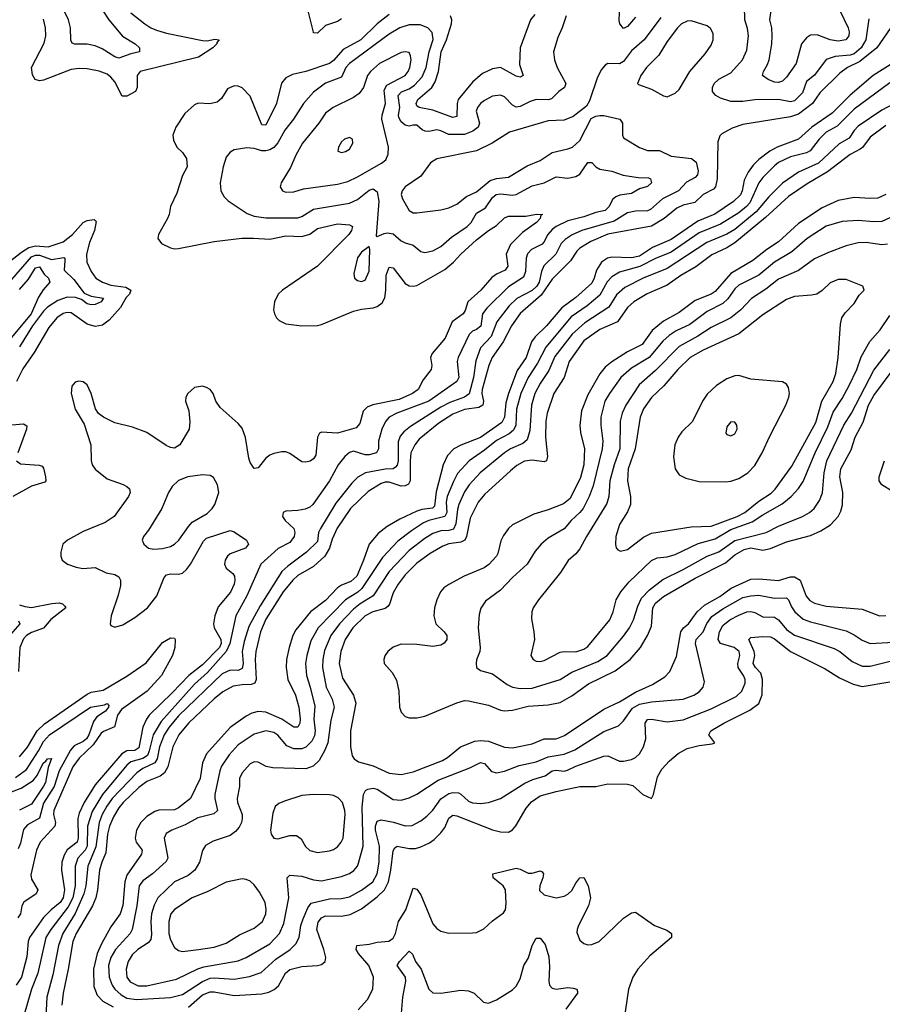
# Model space of a CAD drawing. Header units: inches. Extents: x 1682530 to 1839546, y 640742 to 791647.
# Tile 373 of 656: x 1733831 to 1738172, y 733894 to 738851. Entities that reach past the tile are written whole.
import ezdxf

# ---------------------------------------------------------------- set-up
doc = ezdxf.new("R2010")
doc.units = ezdxf.units.IN
doc.header["$MEASUREMENT"] = 0
doc.layers.add('B7733', color=7, linetype='Continuous')

msp = doc.modelspace()

# ---------------------------------------------------------------- linework, layer by layer
at = {"layer": 'B7733', "color": 5}
for points, elevation in [([(1734250, 738894.7), (1734279.6, 738850), (1734348.3, 738768.3), (1734411.4, 738730), (1734432.7, 738710), (1734432.7, 738690), (1734390, 738679.9), (1734330, 738657.8), (1734310, 738664.9), (1734245, 738705), (1734210, 738719.1), (1734170, 738727.8), (1734108.1, 738728.1), (1734093.8, 738733.8), (1734087.9, 738747.9), (1734086.4, 738810), (1734075.6, 738850), (1734003.1, 739003.1)], 560), ([(1736930, 738863.4), (1736890, 738816.5), (1736870, 738807.6), (1736850.8, 738830), (1736847.7, 738847.7), (1736852.2, 738970)], 640), ([(1738104.8, 738855.2), (1738088.5, 738750), (1738065.3, 738710), (1738030, 738679.5), (1738010, 738673.3), (1737934.1, 738665.9), (1737889.2, 738650.8), (1737830, 738571.4), (1737790, 738539.4), (1737770, 738483.4), (1737730, 738441.9), (1737710, 738438.5), (1737650, 738449), (1737530, 738447.6), (1737470, 738439.9), (1737410, 738440.2), (1737357, 738457), (1737333.5, 738470), (1737322.2, 738482.2), (1737316.8, 738490), (1737316.5, 738510), (1737326.3, 738530), (1737350, 738551), (1737410, 738584.3), (1737468, 738650), (1737490, 738697.3), (1737498.2, 738770), (1737492.8, 738807.2), (1737479.9, 738850), (1737478.8, 738918.8)], 660), ([(1735690, 738878.1), (1735630, 738830.4), (1735547.5, 738750), (1735459.1, 738700.9), (1735410, 738645.3), (1735390, 738629.9), (1735270, 738591.2), (1735204.1, 738575.9), (1735170, 738558.9), (1735148.5, 738531.5), (1735123, 738430), (1735070, 738319.8), (1735050, 738322.4), (1734990, 738466.3), (1734950, 738508.9), (1734930, 738517.1), (1734910, 738518.4), (1734877.2, 738502.8), (1734845.5, 738454.5), (1734823.8, 738436.2), (1734787.3, 738427.3), (1734729.5, 738430.5), (1734710, 738421.8), (1734661.5, 738378.5), (1734616.4, 738310), (1734601, 738270), (1734605.4, 738245.4), (1734622, 738210), (1734650, 738182), (1734670, 738152), (1734672.7, 738110), (1734650, 738066), (1734621.7, 737978.3), (1734589.1, 737910), (1734583.1, 737870), (1734574.7, 737850), (1734528.4, 737770), (1734525.4, 737750), (1734544.9, 737724.9), (1734590, 737703.1), (1734610, 737697.4), (1734630, 737698.9), (1734810, 737735), (1734949.3, 737750.7), (1735007.9, 737752.1), (1735090, 737746.1), (1735170, 737763.2), (1735250, 737760.3), (1735290, 737771.2), (1735330, 737799.8), (1735430, 737822.9), (1735490, 737818.5), (1735505.7, 737810), (1735501, 737790), (1735487.1, 737770), (1735330.1, 737609.9), (1735154, 737490), (1735131.4, 737468.6), (1735113, 737430), (1735108.4, 737390), (1735112.3, 737370), (1735122.4, 737350), (1735135.9, 737335.9), (1735170, 737319.4), (1735250, 737309.4), (1735330, 737312), (1735350, 737316.2), (1735510, 737384.3), (1735550, 737394.6), (1735610, 737399.8), (1735630, 737406.8), (1735654.9, 737425.1), (1735668.4, 737451.6), (1735673.8, 737490), (1735675.5, 737564.5), (1735690, 737606), (1735710, 737602), (1735770, 737522.7), (1735790, 737510.8), (1735810, 737508.9), (1735830, 737513.6), (1735970, 737593.1), (1736014.1, 737630), (1736050, 737670.1), (1736130, 737742.6), (1736190, 737790.1), (1736230, 737814.3), (1736270, 737853.8), (1736290, 737862), (1736377.7, 737862.3), (1736432.1, 737872.1), (1736461, 737870), (1736453.5, 737866.5), (1736450.2, 737850), (1736431.1, 737830), (1736360.8, 737779.2), (1736301.3, 737718.7), (1736278.8, 737670), (1736287, 737610), (1736273.5, 737590), (1736230, 737569.9), (1736206.5, 737553.5), (1736151.5, 737490), (1736086.2, 737430), (1736073.2, 737386.8), (1736063.2, 737370), (1736006.5, 737330), (1735971.7, 737248.3), (1735906.8, 737170), (1735898.9, 737150), (1735905, 737110), (1735901.5, 737090), (1735861.7, 737038.3), (1735836.6, 736990), (1735807.3, 736970), (1735740.4, 736939.6), (1735607.8, 736912.2), (1735579.5, 736900.5), (1735559.8, 736880.2), (1735541.6, 736818.4), (1735523.5, 736796.5), (1735430, 736768.7), (1735350, 736775.3), (1735339.5, 736770), (1735328.6, 736750), (1735321.6, 736658.4), (1735310, 736639.4), (1735291.9, 736628.1), (1735270, 736623), (1735250, 736624.7), (1735190, 736667.7), (1735170, 736675.1), (1735150, 736675.3), (1735110, 736667.6), (1735090, 736658.8), (1735070, 736643.1), (1735030, 736594.5), (1735010, 736591.1), (1734990, 736622), (1734983.2, 736643.2), (1734967, 736747), (1734950, 736795.1), (1734930, 736818.3), (1734839.1, 736899.1), (1734818, 736930), (1734805.1, 736970), (1734790, 736989.7), (1734770, 736999.8), (1734750, 737005.3), (1734710, 736999.8), (1734676.5, 736970), (1734667.3, 736950), (1734665.2, 736930), (1734682.2, 736882.2), (1734687.1, 736827.1), (1734684, 736790), (1734635.9, 736710), (1734610, 736693.3), (1734590, 736696.9), (1734567.8, 736707.8), (1734470, 736773), (1734399.1, 736799.1), (1734310, 736821.8), (1734251.5, 736850), (1734228, 736868), (1734211.6, 736891.6), (1734189.7, 736970), (1734170, 737013.3), (1734150, 737027.8), (1734128.8, 737031.2), (1734110, 737027), (1734093.3, 737006.7), (1734089.1, 736970), (1734109.1, 736890), (1734154.7, 736814.7), (1734188.7, 736710), (1734191, 736631), (1734196.1, 736610), (1734210, 736587.6), (1734270, 736539.2), (1734351.7, 736511.7), (1734370, 736501.6), (1734383.6, 736490), (1734387.3, 736470), (1734378.4, 736450), (1734305.4, 736350), (1734259.9, 736320.1), (1734150, 736274.2), (1734070.4, 736230), (1734047, 736210), (1734036.9, 736170), (1734037.4, 736150), (1734044.2, 736130), (1734070.6, 736110), (1734114.2, 736094.2), (1734148, 736088), (1734210, 736093.3), (1734265.8, 736065.8), (1734310, 736057.6), (1734330, 736045.4), (1734338.3, 736030), (1734338.3, 736001.7), (1734326.4, 735953.6), (1734290.3, 735850), (1734285.5, 735810), (1734290, 735801), (1734310, 735793.4), (1734350, 735804.9), (1734410, 735841.6), (1734473.8, 735890), (1734520.6, 735950), (1734557.1, 736042.9), (1734570, 736055.4), (1734590, 736060.9), (1734630, 736059.6), (1734650, 736065.3), (1734670, 736082.6), (1734690.4, 736110), (1734754.9, 736225.1), (1734770, 736240.1), (1734890, 736278.6), (1734910, 736273.4), (1734972.6, 736230), (1734981.6, 736210), (1734966.5, 736190), (1734890, 736161.1), (1734876.1, 736150), (1734864, 736130), (1734862.1, 736110), (1734870, 736090.3), (1734903.6, 736063.6), (1734911.7, 736050), (1734913.9, 736030), (1734910.1, 736010), (1734891.9, 735968.1), (1734830, 735895.2), (1734812.5, 735850), (1734806.3, 735810), (1734809, 735790), (1734842.7, 735730), (1734843.7, 735710), (1734835.4, 735690), (1734750, 735603), (1734681.9, 735550), (1734598.6, 735461.4), (1734482.7, 735350), (1734468.1, 735330), (1734450.8, 735289.2), (1734430, 735184.4), (1734410, 735172), (1734370, 735170.3), (1734344.9, 735155.1), (1734210, 734998.7), (1734154.2, 734910), (1734130, 734855.7), (1734123.4, 734830), (1734124.6, 734730), (1734120.6, 734710), (1734068.8, 734671.2), (1734054.7, 734645.3), (1734043.3, 734610), (1734041.7, 734570), (1734056.7, 734470), (1734049.5, 734430), (1734033.6, 734406.4), (1733988.7, 734370), (1733949.6, 734330.4), (1733880.1, 734230), (1733874, 734210), (1733866.5, 734133.5), (1733840.1, 734030), (1733812.7, 733990)], 620), ([(1736580.2, 738870), (1736561.3, 738810), (1736539.1, 738760.9), (1736517.7, 738690), (1736522, 738650), (1736535.2, 738610), (1736579.7, 738530), (1736572.6, 738510), (1736544.2, 738490), (1736507.6, 738452.4), (1736490, 738447.7), (1736430, 738449.3), (1736400.2, 738439.8), (1736350, 738413.7), (1736330, 738411.2), (1736310, 738420.6), (1736270, 738462.3), (1736250, 738470.6), (1736210, 738466.3), (1736170, 738445.2), (1736150, 738429.8), (1736134.6, 738410), (1736127.9, 738390), (1736144.8, 738330), (1736137.2, 738310), (1736110.6, 738289.4), (1736070, 738273.8), (1735990, 738273.7), (1735950, 738292), (1735930, 738295.9), (1735889, 738289), (1735870.6, 738290.6), (1735856.8, 738296.8), (1735830, 738319.8), (1735810, 738320.4), (1735790, 738314.5), (1735770, 738320.3), (1735750, 738337), (1735738.7, 738358.7), (1735736.9, 738370), (1735744.3, 738410), (1735736.1, 738470), (1735751.8, 738488.2), (1735790, 738503.3), (1735818.2, 738521.8), (1735856.2, 738563.8), (1735876, 738610), (1735892, 738690), (1735910.8, 738750.8), (1735906.1, 738786.1), (1735883.9, 738810), (1735845.3, 738825.3), (1735790, 738825.5), (1735743.9, 738810), (1735690, 738777.9), (1735490, 738631.5), (1735472.3, 738610), (1735450, 738562.7), (1735370, 738531.1), (1735310, 738486.1), (1735259.4, 738430), (1735208.7, 738350), (1735165.1, 738294.9), (1735129.3, 738230.7), (1735110, 738208.2), (1735090, 738195.2), (1735070, 738190.5), (1735050, 738190.5), (1735010, 738202.8), (1734973.9, 738206.1), (1734910, 738196), (1734890, 738184.5), (1734870, 738159.3), (1734855.2, 738110), (1734839.1, 738030), (1734843.6, 737990), (1734859.7, 737959.7), (1734879.3, 737939.3), (1734974.8, 737874.8), (1735010, 737861.7), (1735070, 737853.1), (1735230, 737854.2), (1735250, 737860.4), (1735310, 737897.2), (1735490, 737928.1), (1735530, 737946.3), (1735590, 737992.7), (1735610, 737999.5), (1735630, 737984.4), (1735637.7, 737937.7), (1735623.8, 737763.8), (1735630, 737760.4), (1735664.7, 737775.3), (1735682.1, 737777.9), (1735710, 737773.4), (1735750, 737737.1), (1735770, 737727.1), (1735810, 737716.5), (1735850, 737684.9), (1735870, 737679.3), (1735910, 737687.1), (1735950, 737708.6), (1736004.5, 737755.5), (1736082.6, 737810), (1736102.8, 737830), (1736130, 737877.3), (1736175.6, 737904.4), (1736210, 737955.3), (1736229, 737971), (1736250, 737973.8), (1736310, 737968.1), (1736328.6, 737971.4), (1736410, 738015.5), (1736470, 738030.7), (1736530, 738059.4), (1736590, 738054), (1736630, 738061.1), (1736650, 738073), (1736690, 738132.4), (1736710, 738131.8), (1736730.1, 738110.1), (1736750, 738098.5), (1736810, 738088.6), (1736868.2, 738068.2), (1736943.8, 738056.2), (1736994.6, 738054.6), (1737005.5, 738050), (1737010.2, 738030.2), (1736990, 738011.1), (1736950, 737999.4), (1736910, 737976.5), (1736851.5, 737968.5), (1736830, 737959.8), (1736814.7, 737945.3), (1736798, 737910), (1736777.2, 737890), (1736730, 737880.7), (1736670, 737858.8), (1736590, 737837.9), (1736530, 737810.7), (1736510, 737795.6), (1736488.2, 737770), (1736469, 737731), (1736459.5, 737720.5), (1736406.1, 737693.9), (1736387, 737673), (1736379.9, 737650), (1736376.5, 737583.5), (1736365.3, 737554.7), (1736290, 737505.8), (1736180.9, 737399.1), (1736160.6, 737370), (1736152.1, 737307.9), (1736130, 737290.9), (1736110, 737282.5), (1736093, 737267), (1736038.1, 737150), (1736033.1, 737130), (1736040.1, 737050), (1736031.2, 737028.8), (1735890, 736931), (1735729.1, 736870), (1735690.2, 736850), (1735671.3, 736828.7), (1735653.3, 736790), (1735636.9, 736730), (1735636.3, 736690), (1735625.8, 736670), (1735590, 736659.7), (1735570, 736661.2), (1735510, 736678.7), (1735490, 736672), (1735467.5, 736652.5), (1735432.9, 736610), (1735389.5, 736530), (1735305.4, 736410), (1735290, 736396.5), (1735267.3, 736387.3), (1735230, 736379.8), (1735170, 736377), (1735156, 736370), (1735153.4, 736350), (1735166.7, 736330), (1735210.2, 736290), (1735215.1, 736270), (1735211.9, 736250), (1735190, 736218.4), (1735131.6, 736188.4), (1735043.8, 736110), (1734974.5, 735950), (1734917.5, 735850), (1734888.1, 735710), (1734870.2, 735669.8), (1734775.2, 735564.8), (1734710, 735504.9), (1734542.3, 735317.7), (1734501.5, 735250), (1734482.7, 735170), (1734473, 735147), (1734450, 735131.2), (1734390, 735114.8), (1734370, 735097.2), (1734246.6, 734950), (1734196, 734864), (1734171.9, 734790), (1734169.8, 734690), (1734160.1, 734670), (1734122.6, 734630), (1734109.4, 734590), (1734110.1, 734490.1), (1734097.3, 734430), (1734074.7, 734385.3), (1733987.1, 734270), (1733962.6, 734230), (1733921.7, 734050), (1733890.1, 733969.9), (1733849.4, 733830)], 640), ([(1734390, 738885.2), (1734459.6, 738830), (1734490.3, 738810), (1734518.3, 738798.3), (1734570, 738782.8), (1734750, 738745.7), (1734774.9, 738745.1), (1734812.7, 738752.7), (1734834, 738750), (1734823, 738737), (1734822.7, 738730), (1734803.2, 738710), (1734730, 738661.9), (1734436.2, 738590), (1734422.1, 738570), (1734421.9, 738510), (1734414.2, 738490), (1734370, 738466.2), (1734346.2, 738466.2), (1734310, 738538.7), (1734290, 738562.4), (1734270, 738576.7), (1734230, 738591.3), (1734170, 738603.2), (1734130, 738606.3), (1734090, 738601), (1733950, 738546.6), (1733930, 738544.1), (1733908.7, 738550), (1733894.2, 738574.2), (1733889.9, 738610), (1733953.1, 738733.1), (1733962.6, 738770), (1733961, 738810), (1733950, 738854.7)], 580), ([(1735450, 738854.8), (1735430, 738843), (1735370, 738822), (1735330, 738783.7), (1735310, 738785.8), (1735308.7, 738788.7), (1735283.4, 738890)], 580), ([(1736423.1, 738876.9), (1736401.6, 738850), (1736349.6, 738710), (1736345.8, 738625.8), (1736364.4, 738570), (1736350, 738561.5), (1736330, 738567.6), (1736250, 738609.9), (1736210, 738604.1), (1736159.3, 738580.7), (1736110, 738537.4), (1736037.9, 738450), (1736032.2, 738430), (1736030, 738364.4), (1736010, 738358.3), (1735910, 738396.2), (1735840.5, 738410), (1735830, 738418.3), (1735825.2, 738430), (1735834.4, 738450), (1735904.4, 738510), (1735920.9, 738539.1), (1735938.1, 738590), (1735951.6, 738690), (1735978.4, 738750), (1736004, 738830), (1736004.7, 738850), (1735999.3, 738870)], 620), ([(1737957.4, 738897.4), (1737999.6, 738810), (1738005.1, 738790), (1738003.7, 738770), (1737987.6, 738750), (1737950, 738742.5), (1737910, 738750.4), (1737844.2, 738775.8), (1737810, 738772.8), (1737790, 738760.6), (1737765.1, 738730), (1737737.9, 738630), (1737690, 738562.4), (1737670, 738541.8), (1737650, 738534.4), (1737630, 738536.5), (1737597.7, 738550), (1737569.7, 738570), (1737574, 738590), (1737594.6, 738625.4), (1737602.7, 738650), (1737616.1, 738730), (1737617.9, 738770), (1737615.3, 738810), (1737606.4, 738850), (1737613.5, 738910)], 640), ([(1737058.1, 738861.9), (1736974.1, 738750), (1736910, 738695), (1736870, 738641.5), (1736850, 738629.1), (1736790, 738631.1), (1736777.6, 738622.4), (1736759.3, 738600.7), (1736738.5, 738561.5), (1736697.8, 738442.2), (1736683.4, 738416.6), (1736616.4, 738363.6), (1736570, 738345), (1736490, 738342), (1736295.7, 738284.3), (1736208.9, 738230), (1736130, 738190.5), (1735930, 738151.5), (1735897.6, 738130), (1735850, 738063.6), (1735770, 738009.6), (1735754.9, 737990), (1735750.4, 737970.4), (1735756.5, 737950), (1735790, 737890.5), (1735810, 737879.6), (1735830, 737878.3), (1735950, 737894), (1735990, 737904.2), (1736030, 737922.9), (1736079.5, 737960.5), (1736130, 737984.8), (1736198.4, 738041.6), (1736230, 738050.9), (1736290, 738059.1), (1736384.8, 738115.2), (1736450, 738141.7), (1736510, 738183.3), (1736590, 738201), (1736612.6, 738210), (1736650, 738243.6), (1736706.5, 738353.5), (1736730, 738365.8), (1736750, 738368.7), (1736770, 738369.4), (1736850.4, 738350), (1736864.7, 738330), (1736863.6, 738270), (1736870, 738257.1), (1736950, 738207.7), (1736990, 738193.4), (1737050, 738191.9), (1737110, 738164.7), (1737211.8, 738151.8), (1737234.4, 738134.4), (1737244.4, 738090), (1737242.2, 738070), (1737230, 738057.3), (1737187.1, 738032.9), (1737146, 737990), (1737066.3, 737950), (1737004.8, 737895.2), (1736990, 737888.4), (1736930, 737887.6), (1736890, 737878.6), (1736822.6, 737837.4), (1736660.2, 737790), (1736611.6, 737768.4), (1736575.5, 737744.5), (1736556.3, 737723.7), (1736529.5, 737670), (1736467.8, 737612.2), (1736456.1, 737583.9), (1736444.3, 737530), (1736433.8, 737510), (1736410, 737487.2), (1736333.1, 737446.9), (1736293.3, 737410), (1736231.9, 737330), (1736203.1, 737256.9), (1736150, 737198.3), (1736125.7, 737134.3), (1736114.7, 737050), (1736092.6, 736967.4), (1736070, 736951.4), (1735996.2, 736923.8), (1735950, 736900.3), (1735796.8, 736803.2), (1735763.2, 736776.8), (1735746.1, 736753.9), (1735734.8, 736725.2), (1735735.9, 736630), (1735731.1, 736608.9), (1735722.2, 736597.8), (1735710.1, 736589.9), (1735670, 736588.9), (1735570.9, 736569.1), (1735532.1, 736547.9), (1735501.7, 736518.3), (1735422.4, 736417.6), (1735344.2, 736290), (1735335.2, 736270), (1735330, 736224.5), (1735273.7, 736170), (1735179.5, 736100.5), (1735150, 736073.7), (1735040.7, 735899.3), (1734984.5, 735795.5), (1734959.6, 735720.4), (1734949.7, 735670), (1734955.1, 735610), (1734950, 735584.8), (1734930, 735574.6), (1734890, 735576.3), (1734850, 735557.1), (1734630, 735345.5), (1734582.5, 735290), (1734558.4, 735250), (1734534.8, 735190), (1734522.1, 735130), (1734511.3, 735110), (1734450, 735081.7), (1734420, 735060), (1734296.1, 734930), (1734268.8, 734891.2), (1734245.9, 734850), (1734230.3, 734810), (1734213.3, 734686.7), (1734173.4, 734590), (1734162.7, 734490), (1734153.1, 734450), (1734109.1, 734350.9), (1734047.4, 734250), (1734026.3, 734190), (1733997.7, 734042.3), (1733966.8, 733930), (1733961.3, 733830)], 660), ([(1738230, 738833.5), (1738145.1, 738710), (1738058.5, 738641.5), (1737996, 738610), (1737957.8, 738582.2), (1737856.9, 738483.1), (1737820.3, 738430), (1737750, 738375.7), (1737710, 738362.5), (1737470, 738323.2), (1737415.5, 738304.5), (1737363.7, 738276.3), (1737354.2, 738265.8), (1737344.1, 738235.9), (1737340.3, 738050), (1737332, 738010), (1737322.1, 737997.9), (1737270, 737971), (1737229.2, 737930.8), (1737170, 737917), (1737137, 737903), (1737073.3, 737850), (1737010, 737811.9), (1736790, 737770.8), (1736705.6, 737734.4), (1736650, 737701), (1736634.3, 737685.7), (1736602.2, 737637.8), (1736510, 737545.6), (1736455.3, 737464.7), (1736350, 737372.3), (1736305.2, 737310), (1736264.5, 737230), (1736208.8, 737151.2), (1736191.8, 737110), (1736157.3, 736990), (1736156.6, 736970), (1736164.6, 736930), (1736162.1, 736910), (1736141.3, 736898.7), (1736070, 736888.6), (1736010, 736865.3), (1735939.4, 736820.6), (1735841.1, 736738.9), (1735818.6, 736710), (1735799.9, 736670), (1735795.1, 736630), (1735795.4, 736530), (1735787.3, 736512.7), (1735770, 736504.2), (1735750, 736502.5), (1735690, 736522.2), (1735670, 736522), (1735650, 736515.2), (1735584.6, 736475.4), (1735495.4, 736390), (1735428.4, 736291.6), (1735403.7, 736236.3), (1735390.3, 736189.7), (1735366.7, 736150), (1735310, 736097.6), (1735230, 736053.5), (1735204.7, 736030), (1735157.1, 735970), (1735070, 735832.5), (1735042.9, 735770), (1735018.2, 735670), (1735015.1, 735630), (1735021.1, 735530), (1735014.6, 735510), (1734996.3, 735503.7), (1734950, 735502.9), (1734905.1, 735494.9), (1734852.7, 735467.3), (1734810, 735432.3), (1734680.9, 735310), (1734632.2, 735250), (1734600.5, 735190), (1734576.6, 735090), (1734560.1, 735059.9), (1734537.3, 735042.7), (1734470, 735015.2), (1734430, 734985.2), (1734351.6, 734910), (1734330, 734883.8), (1734302.8, 734837.2), (1734282.6, 734790), (1734272, 734750), (1734264.3, 734655.7), (1734243.5, 734610), (1734231.4, 734570), (1734222.6, 734470), (1734214.2, 734430), (1734197.1, 734390), (1734114.9, 734250), (1734098.1, 734210), (1734074.6, 734070), (1734048.6, 733950), (1734042.9, 733890)], 680), ([(1738230, 738635.7), (1738126.1, 738570), (1738010, 738471.9), (1737919.7, 738380.3), (1737817, 738310), (1737750.7, 738250), (1737642.1, 738210), (1737606.7, 738190), (1737550, 738146.6), (1737521.7, 738118.3), (1737496.7, 738083.3), (1737477.1, 738042.9), (1737466.5, 737990), (1737458.2, 737970), (1737423.7, 737936.3), (1737328.3, 737871.7), (1737243.4, 737836.6), (1737110, 737745.1), (1737015.1, 737704.9), (1736950, 737660.6), (1736910, 737652.8), (1736810, 737656.2), (1736788.6, 737650), (1736758.9, 737630), (1736732.9, 737590), (1736722.4, 737550), (1736710, 737523.9), (1736630, 737452.8), (1736558.8, 737401.2), (1736481.6, 737310), (1736425.1, 737254.9), (1736407.2, 737230), (1736380.1, 737150), (1736335, 737085), (1736290.7, 736970), (1736277.7, 736922.3), (1736270.3, 736850), (1736257.5, 736822.5), (1736150, 736747.4), (1736051.3, 736708.7), (1736015.8, 736690), (1735982.9, 736657.1), (1735961.3, 736610), (1735926.7, 736473.3), (1735917.6, 736402.4), (1735907.5, 736392.5), (1735854.7, 736385.3), (1735830, 736377.2), (1735744, 736336), (1735680.1, 736299.9), (1735634.9, 736265.1), (1735588.7, 736211.3), (1735561, 736130), (1735526.9, 736050), (1735497.1, 736022.9), (1735450, 736003.4), (1735430.8, 735990), (1735370, 735926.8), (1735294.6, 735870), (1735220.5, 735779.5), (1735204.6, 735750), (1735186.3, 735690), (1735174, 735630), (1735172.4, 735590), (1735180.1, 735530), (1735219.2, 735450), (1735234.9, 735390), (1735242.2, 735330), (1735240.9, 735310), (1735230.9, 735289.1), (1735210, 735289.2), (1735150, 735328.9), (1735070, 735364.9), (1735030, 735368.1), (1734999.7, 735360.3), (1734970, 735345.4), (1734890, 735288.1), (1734770, 735154.1), (1734751.4, 735110), (1734738.8, 735030), (1734690.1, 734929.9), (1734630, 734883.2), (1734610, 734873.8), (1734530, 734872), (1734510, 734865.1), (1734470, 734839.9), (1734440.1, 734810), (1734418.3, 734770), (1734411.7, 734730), (1734417.3, 734710), (1734447.7, 734670), (1734444.4, 734650), (1734370, 734543.5), (1734359.2, 734510), (1734348.9, 734391.1), (1734336, 734350), (1734290, 734283.7), (1734241.6, 734198.4), (1734220.4, 734150), (1734202.1, 734070), (1734203.3, 733983.3), (1734220.3, 733940.3), (1734248.7, 733910), (1734301.5, 733881.5)], 720), ([(1738210, 738532.9), (1738030, 738400.1), (1737945, 738315), (1737890, 738284.2), (1737853.9, 738250), (1737808.4, 738191.6), (1737790, 738181.5), (1737710, 738161.6), (1737650, 738132.5), (1737630, 738116.3), (1737570, 738056.5), (1737550, 738030.6), (1737504.5, 737930), (1737488.4, 737910), (1737450, 737879), (1737357.6, 737822.4), (1737250, 737778.9), (1737110, 737680.6), (1737030, 737648.1), (1736951.9, 737608.1), (1736850, 737580.8), (1736810, 737557.3), (1736787.9, 737532.1), (1736750, 737463.6), (1736686.3, 737410), (1736605.4, 737354.6), (1736477.7, 737202.3), (1736437.3, 737122.7), (1736390, 737049.2), (1736352.4, 736970), (1736331.7, 736890), (1736326.8, 736810), (1736315.1, 736784.9), (1736293.5, 736766.5), (1736230, 736732.6), (1736170, 736684), (1736092.6, 736630), (1736034.4, 736565.6), (1736013.5, 736526.5), (1735982.6, 736450), (1735977.3, 736422.7), (1735979.8, 736370), (1735970.9, 736349.1), (1735890.2, 736330), (1735862.2, 736317.8), (1735801.8, 736278.2), (1735734.2, 736225.8), (1735655.9, 736144.1), (1735552.9, 735987.1), (1735531.8, 735968.2), (1735470.5, 735929.5), (1735332.5, 735790), (1735295.8, 735724.2), (1735275.2, 735650), (1735269.2, 735610), (1735273.3, 735550), (1735293.1, 735490), (1735315.6, 735395.6), (1735310.5, 735330), (1735317.8, 735270), (1735314.2, 735245.8), (1735301.1, 735218.9), (1735270, 735188), (1735250, 735180.8), (1735210, 735180.3), (1735175.4, 735195.4), (1735130, 735248.3), (1735110, 735261.5), (1735070, 735270.4), (1735010, 735253.3), (1734930, 735199.6), (1734884.2, 735150), (1734846.9, 735093.1), (1734837.4, 735070), (1734813.2, 734950), (1734813, 734930), (1734825.4, 734870), (1734807.1, 734852.9), (1734727.7, 734832.3), (1734663.2, 734796.8), (1734595.8, 734770), (1734567, 734753), (1734557.6, 734730), (1734575.9, 734630), (1734567.8, 734612.2), (1734499.3, 734550), (1734450, 734515), (1734432.3, 734490), (1734420.8, 734390), (1734396.9, 734270), (1734386, 734250), (1734313.3, 734170), (1734288.8, 734130), (1734276.8, 734090), (1734281, 734030), (1734296.3, 733990), (1734309.8, 733969.8), (1734341, 733941), (1734370, 733925.4), (1734418, 733918), (1734590, 733928.6), (1734650, 733943.2), (1734750, 734009.4), (1734790, 734024.7), (1734810, 734027.1), (1734910, 734020.7), (1734986.3, 734033.7), (1735046.4, 734053.6), (1735119.4, 734120.6), (1735191.4, 734170), (1735221.1, 734198.9), (1735236.4, 734230), (1735245.9, 734290), (1735256.6, 734323.4), (1735280.5, 734379.5), (1735297, 734403), (1735390, 734425.2), (1735450, 734426.6), (1735490, 734435.6), (1735550, 734469.1), (1735607, 734510), (1735630, 734550.3), (1735640.3, 734610), (1735641.5, 734690), (1735621.2, 734770), (1735620.8, 734790), (1735630, 734816.3), (1735650, 734822.8), (1735711.3, 734811.3), (1735770, 734791.6), (1735806.2, 734793.8), (1735850, 734817), (1735879.7, 734840.3), (1735909.2, 734870.8), (1735950, 734927.6), (1735990, 734955), (1736010, 734960.1), (1736038.2, 734958.2), (1736051.5, 734951.5), (1736090, 734915.9), (1736110, 734908.4), (1736150, 734905.5), (1736190, 734910.7), (1736250, 734930.8), (1736372.5, 735007.5), (1736413.6, 735026.4), (1736475.5, 735044.5), (1736511.2, 735068.8), (1736530, 735072.4), (1736570, 735068), (1736587.4, 735072.6), (1736630, 735092.5), (1736770, 735143.7), (1736790, 735144.1), (1736850, 735118.5), (1736870, 735117.6), (1736910, 735125.8), (1736930, 735136.1), (1736950, 735155.3), (1736970.8, 735190), (1736982.5, 735230), (1736978.4, 735310), (1736990, 735327.1), (1737010.1, 735330.1), (1737090, 735315.4), (1737170, 735326.9), (1737310, 735381), (1737436.5, 735443.5), (1737464.7, 735470), (1737482.1, 735510), (1737482, 735530), (1737473.3, 735550), (1737446.1, 735590), (1737444.7, 735610), (1737455.6, 735650), (1737451.4, 735670), (1737426, 735690), (1737356.9, 735710), (1737346.2, 735730), (1737352.1, 735770), (1737370, 735801.6), (1737404.2, 735830), (1737450, 735853.3), (1737490, 735869.6), (1737510, 735872), (1737530, 735866.4), (1737570, 735845.3), (1737630, 735843.6), (1737650, 735830.2), (1737690, 735780.4), (1737730, 735753.1), (1737930, 735685.2), (1737958.9, 735670), (1738020.6, 735620.6), (1738070, 735596.6), (1738110, 735596.3), (1738313, 735647)], 740), ([(1738309.1, 738470), (1738170, 738396.1), (1738050, 738315.5), (1738030, 738293.7), (1738005.3, 738254.7), (1737954, 738226), (1737850.7, 738129.3), (1737750, 738083.8), (1737670, 738027.4), (1737600.1, 737959.9), (1737536.4, 737883.6), (1737430, 737794.8), (1737390, 737771.6), (1737288.2, 737730), (1737090, 737597.8), (1736967.7, 737550), (1736876.9, 737503.1), (1736833.8, 737466.2), (1736795.8, 737404.2), (1736674.5, 737325.5), (1736611.7, 737268.3), (1736524.3, 737155.7), (1736494.2, 737085.8), (1736450, 737020.2), (1736423.4, 736970), (1736406.9, 736910), (1736397.9, 736782.1), (1736384.7, 736735.3), (1736362.3, 736717.7), (1736301.5, 736690), (1736270.9, 736670), (1736148.8, 736570), (1736092.9, 736510), (1736070, 736474), (1736041.1, 736410), (1736034.1, 736385.9), (1736026.3, 736313.7), (1736014.6, 736285.4), (1735990, 736278.8), (1735950, 736277.8), (1735910, 736263.5), (1735870, 736239.2), (1735790, 736179.2), (1735690, 736073.3), (1735609.2, 735950.8), (1735543.8, 735910), (1735510, 735883), (1735440.7, 735810), (1735396.6, 735750), (1735365.4, 735674.6), (1735356.5, 735630), (1735354.7, 735590), (1735372.5, 735490), (1735403, 735430), (1735412.7, 735390), (1735396.4, 735323.6), (1735381.9, 735210), (1735367, 735173), (1735338, 735122), (1735307.5, 735092.5), (1735270, 735079.9), (1735103.8, 735083.8), (1735071.3, 735091.3), (1735030, 735113.3), (1735010, 735114), (1734990, 735103.9), (1734950, 735059.7), (1734937.5, 735030), (1734936.3, 734990), (1734925.1, 734930), (1734927.4, 734910), (1734949.5, 734850), (1734950.8, 734830), (1734947.3, 734810), (1734934.6, 734785.4), (1734916.4, 734763.6), (1734890, 734744.5), (1734804.3, 734715.7), (1734766.1, 734693.9), (1734751.1, 734668.9), (1734735.9, 734610), (1734711.2, 734570), (1734678.4, 734541.6), (1734609.3, 734510.7), (1734526.6, 734430), (1734506.7, 734393.3), (1734494.2, 734350), (1734490.5, 734310), (1734494.7, 734245.3), (1734490, 734220.4), (1734477, 734203), (1734425, 734170), (1734396.4, 734143.6), (1734376.1, 734110), (1734366.8, 734070), (1734370.1, 734030.1), (1734387.1, 734007.1), (1734427.1, 733987.1), (1734470, 733987.6), (1734618.9, 734021.1), (1734727.5, 734072.5), (1734757.6, 734082.4), (1734930, 734113), (1734970.8, 734130), (1735090, 734198.9), (1735137.3, 734250), (1735159.2, 734300.8), (1735185.7, 734430), (1735176.8, 734530), (1735190, 734544), (1735250, 734539.8), (1735310, 734519.8), (1735350, 734515.9), (1735450, 734536.6), (1735490, 734552.8), (1735511.9, 734568.1), (1735529.9, 734590), (1735535.6, 734604.4), (1735559, 734690), (1735553.7, 734886.3), (1735561.5, 734950), (1735570.4, 734969.6), (1735582.5, 734977.5), (1735610, 734981.8), (1735630, 734976.9), (1735710, 734924.6), (1735750, 734922.1), (1735790, 734933.4), (1735830, 734952.1), (1735937.2, 735022.8), (1736096.4, 735083.6), (1736150, 735112.1), (1736170, 735105.5), (1736205.6, 735065.6), (1736230, 735058.5), (1736270, 735067.4), (1736344, 735096), (1736430, 735115.4), (1736490, 735140.5), (1736570, 735152.9), (1736624.7, 735175.3), (1736770, 735267.5), (1736844.2, 735295.8), (1736870, 735320.7), (1736915.5, 735384.5), (1736950, 735405.4), (1737010, 735417.4), (1737169.9, 735430.1), (1737223, 735450), (1737250, 735467.2), (1737271.1, 735490), (1737277.1, 735517.1), (1737231.2, 735710), (1737234.5, 735730), (1737269.9, 735770), (1737288.3, 735811.7), (1737314.3, 735845.7), (1737370, 735885.2), (1737470, 735941.5), (1737510, 735950.9), (1737550, 735954.2), (1737630, 735938.8), (1737690, 735939.8), (1737699.5, 735930), (1737714.5, 735894.5), (1737731.9, 735870), (1737773.5, 735833.5), (1737810, 735818.7), (1737990, 735773.8), (1738030, 735753.7), (1738070, 735726.4), (1738110, 735710.1), (1738230, 735716.8)], 760), ([(1738190, 738318), (1738110, 738260.2), (1738071.5, 738208.5), (1738060.3, 738199.7), (1738010, 738172.8), (1737895.4, 738084.6), (1737794.4, 738025.6), (1737699.3, 737960.7), (1737584.7, 737855.3), (1737430, 737727.9), (1737390, 737702.8), (1737313.3, 737666.7), (1737232.6, 737607.4), (1737157.2, 737562.8), (1737090, 737515.4), (1736989.1, 737470.9), (1736922.2, 737430), (1736890, 737402.4), (1736839.8, 737330), (1736750, 737291.8), (1736670, 737233.8), (1736595.8, 737130), (1736570.9, 737050), (1736519.4, 736970), (1736484.4, 736870), (1736479, 736830), (1736477.6, 736750), (1736487.6, 736652.4), (1736481.3, 736630), (1736470, 736625.2), (1736410, 736632.8), (1736371.3, 736628.7), (1736332.9, 736607.1), (1736300.4, 736579.6), (1736170, 736460.5), (1736138.4, 736421.6), (1736098.5, 736341.5), (1736079.7, 736250), (1736070.1, 736230), (1736050, 736221.2), (1735990, 736211.8), (1735960.1, 736199.9), (1735895.9, 736164.1), (1735830, 736114.9), (1735770, 736056), (1735734.7, 736010), (1735710, 735965.8), (1735691.9, 735908.1), (1735683.9, 735896.1), (1735670, 735886.2), (1735608.3, 735870), (1735570, 735849), (1735507.4, 735790), (1735468.9, 735730), (1735446.3, 735670), (1735439.2, 735610), (1735455.1, 735535.1), (1735510.9, 735450.9), (1735522.7, 735410), (1735495.3, 735270), (1735495.2, 735190), (1735504.1, 735144.1), (1735513.7, 735130), (1735535, 735115), (1735610, 735094.6), (1735690, 735057.7), (1735750, 735050.8), (1735810, 735063.8), (1735958.6, 735121.4), (1735983.7, 735136.3), (1736049.2, 735190.8), (1736121.9, 735218.1), (1736150, 735221.9), (1736190, 735219.1), (1736270, 735187.8), (1736310, 735185), (1736410, 735204.5), (1736470, 735230.5), (1736530, 735230.6), (1736573.2, 735246.8), (1736770, 735379.4), (1736850, 735416.7), (1736930, 735465.3), (1737015.4, 735504.6), (1737078.1, 735541.9), (1737102, 735570), (1737135.5, 735644.5), (1737158.3, 735770), (1737171, 735789), (1737195.8, 735810), (1737239.7, 735870), (1737276.6, 735903.4), (1737353.5, 735946.5), (1737410.7, 735989.3), (1737510, 736035.1), (1737550, 736036.5), (1737650, 736027.7), (1737710, 736046.1), (1737730, 736046.1), (1737759, 736030), (1737789.1, 735949.1), (1737806.8, 735926.8), (1737830, 735912.8), (1737890, 735899), (1738070, 735883.8), (1738158, 735850), (1738190, 735851.3)], 780), ([(1738190, 737970.6), (1738150, 737953.3), (1738110, 737950.6), (1738030, 737955.9), (1737950, 737941.1), (1737870, 737903.7), (1737750, 737825.4), (1737650, 737732.3), (1737590, 737694.5), (1737520.5, 737639.5), (1737410, 737572.9), (1737330, 737482.5), (1737310, 737469.2), (1737230, 737436.9), (1737150, 737376.6), (1737070, 737333), (1737014.4, 737285.6), (1736963.4, 737216.6), (1736890, 737178.2), (1736810.7, 737129.3), (1736777.5, 737102.5), (1736750, 737069), (1736690, 736962.5), (1736658.3, 736881.7), (1736648.8, 736808.8), (1736652.7, 736772.7), (1736673.7, 736690), (1736669.7, 736610), (1736653.6, 736546.4), (1736600.3, 736439.7), (1736566.9, 736413.1), (1736490, 736382.8), (1736418.9, 736361.1), (1736310, 736307.9), (1736290, 736289.8), (1736265.1, 736254.9), (1736251.9, 736228.1), (1736236.9, 736163.1), (1736230.1, 736149.9), (1736191.9, 736108.1), (1736168.9, 736091.1), (1736067.6, 736050), (1735990, 736008.2), (1735965.2, 735990), (1735948.8, 735970), (1735929.5, 735930), (1735918.9, 735890), (1735914.4, 735850), (1735925.2, 735810), (1735967.4, 735770), (1735980.9, 735750), (1735980.9, 735730), (1735967.5, 735712.5), (1735950, 735702), (1735910, 735695.9), (1735830, 735706.1), (1735750, 735706.3), (1735710, 735692.3), (1735684, 735670), (1735668.8, 735648.8), (1735662.8, 735630), (1735664.7, 735610), (1735705.1, 735565.1), (1735726.6, 735526.6), (1735738.1, 735470), (1735742.6, 735390), (1735750, 735364.7), (1735770, 735343.2), (1735790, 735335.5), (1735830, 735335.9), (1735870, 735345.4), (1736030, 735411.6), (1736070, 735423), (1736090, 735422.4), (1736190, 735400.5), (1736250, 735374.6), (1736270, 735370.7), (1736310, 735375), (1736390, 735394.7), (1736490, 735401.8), (1736550, 735413.9), (1736610, 735447.2), (1736692.5, 735507.5), (1736827.8, 735572.2), (1736902.8, 735630), (1736955.2, 735690), (1736990, 735750.2), (1737010, 735798), (1737017.2, 735890), (1737030, 735912.7), (1737070, 735947.2), (1737230, 736038.9), (1737382.8, 736117.2), (1737430, 736157.5), (1737477, 736183), (1737510, 736192.7), (1737570, 736180.4), (1737610, 736188.4), (1737690, 736222.9), (1737810, 736253.5), (1737862, 736278), (1737911.6, 736308.4), (1737949.9, 736350.1), (1737963.1, 736376.9), (1737971, 736409), (1737973.6, 736470), (1737958.6, 736550), (1737963.2, 736590), (1738015, 736685), (1738035.3, 736750), (1738074.9, 736825.1), (1738102.2, 736910), (1738130, 736959.6), (1738226.1, 737090)], 820), ([(1733738.3, 737601.7), (1733839.7, 737680.3), (1733876.4, 737703.6), (1733910, 737712.1), (1733973.2, 737706.8), (1734050, 737733.3), (1734096.4, 737770), (1734150, 737829.6), (1734170, 737840.1), (1734205.2, 737845.2), (1734215, 737835), (1734206.2, 737790), (1734181.1, 737730), (1734166.3, 737670), (1734168.8, 737630), (1734190, 737582.8), (1734214.3, 737550), (1734247.7, 737530), (1734290, 737515.1), (1734364.5, 737504.5), (1734389.1, 737490), (1734383.2, 737470), (1734367, 737453), (1734337.4, 737402.6), (1734281.4, 737338.6), (1734247.2, 737312.8), (1734210, 737306.4), (1734170, 737317.9), (1734090, 737375.8), (1734070, 737377.3), (1734050, 737372.2), (1734017.6, 737350), (1733977.9, 737302.1), (1733904.2, 737175.8), (1733846.8, 737093.2), (1733814.7, 737030)], 580), ([(1738210, 737852.9), (1738170, 737835), (1738130, 737833.1), (1738050, 737839.4), (1737970, 737835.9), (1737890, 737811.5), (1737793.4, 737750), (1737717, 737683), (1737628.8, 737630), (1737550, 737565.3), (1737450, 737514.9), (1737430, 737495.5), (1737394.4, 737445.6), (1737370, 737422.3), (1737290, 737381.3), (1737203, 737317), (1737134.8, 737285.2), (1737098.7, 737261.3), (1737067.3, 737232.7), (1736998, 737150), (1736910, 737096.2), (1736856.6, 737050), (1736798.4, 736970), (1736776.2, 736930), (1736755, 736850), (1736755.4, 736810), (1736766.2, 736730), (1736761.5, 736690), (1736716.4, 736503.6), (1736695.8, 736450), (1736665.7, 736390), (1736650, 736369.9), (1736605.5, 736330), (1736570, 736287.1), (1736490, 736241.1), (1736454.2, 736210), (1736424.9, 736175.1), (1736385.2, 736110), (1736310, 736043.5), (1736250, 735978.2), (1736175.6, 735924.4), (1736150.9, 735889.1), (1736143.4, 735856.6), (1736138, 735790), (1736147.9, 735690), (1736145.6, 735670), (1736130, 735628.7), (1736127.1, 735610), (1736130.4, 735590), (1736150, 735574.9), (1736210, 735556.9), (1736283.6, 735503.6), (1736310, 735490.8), (1736350, 735483.3), (1736410, 735485.9), (1736550, 735529), (1736610, 735565.9), (1736739.5, 735620.5), (1736786.9, 735650), (1736870, 735747), (1736899.6, 735790), (1736920.1, 735830), (1736940.9, 735899.1), (1736960.8, 735939.2), (1736999.8, 735980.2), (1737067, 736033), (1737170, 736082.6), (1737289.9, 736150.1), (1737350, 736172.8), (1737430, 736229.4), (1737587.4, 736270), (1737650, 736302), (1737770, 736350.7), (1737804.8, 736370), (1737829, 736390), (1737856.5, 736430), (1737871.2, 736468.8), (1737879.9, 736570), (1737892.2, 736630), (1737978.9, 736810), (1738016.5, 736870), (1738130, 737086), (1738209.9, 737190.1)], 840), ([(1738198.3, 737721.7), (1738170, 737718), (1738090, 737729.9), (1738050, 737728.5), (1737990, 737712.5), (1737900.5, 737679.5), (1737830, 737646.9), (1737750, 737588.1), (1737650, 737545.2), (1737585.9, 737494.1), (1737513.1, 737446.9), (1737459.2, 737390), (1737410, 737350.4), (1737310, 737300.9), (1737242.7, 737257.3), (1737150, 737206.6), (1737030, 737084.8), (1736947.9, 737012.1), (1736880.9, 736910), (1736863.1, 736870), (1736853.3, 736830), (1736851.7, 736690), (1736822, 736610), (1736799.9, 736530), (1736795, 736450), (1736785.1, 736414.9), (1736683.1, 736250), (1736650, 736187.1), (1736630, 736161.8), (1736591.6, 736128.4), (1736552.6, 736067.4), (1736441.3, 735930), (1736415.3, 735890), (1736408.8, 735870), (1736405.8, 735834.2), (1736418.5, 735770), (1736420.8, 735730), (1736403.6, 735650), (1736415.5, 735630), (1736430, 735622.3), (1736450, 735620.2), (1736470, 735624.2), (1736550, 735666.8), (1736570, 735670.9), (1736630, 735669.1), (1736670, 735682.1), (1736690, 735695.5), (1736799.9, 735830), (1736818, 735870), (1736832, 735930), (1736855.4, 735970), (1736898.4, 736021.6), (1737010, 736127.8), (1737038.7, 736141.3), (1737090, 736147.3), (1737130, 736157.9), (1737245.5, 736214.5), (1737330, 736237), (1737410, 736284.7), (1737516.7, 736323.3), (1737570, 736358.7), (1737667.1, 736412.9), (1737713.7, 736450), (1737749.9, 736490.1), (1737774.2, 736525.8), (1737833.6, 736670), (1737898.6, 736801.4), (1737925.1, 736874.9), (1737970, 736944), (1738005.4, 737010), (1738043.2, 737090), (1738065.9, 737154.1), (1738109.4, 737230.6), (1738161.8, 737290), (1738210, 737362.3)], 860), ([(1733770, 737517.5), (1733890, 737656.8), (1733910, 737665.5), (1733930, 737666.3), (1733990, 737643.2), (1734053.2, 737653.2), (1734058.2, 737650), (1734058.4, 737638.4), (1734054.3, 737590), (1734102.9, 737542.9), (1734154.5, 737474.5), (1734190, 737459), (1734253, 737450), (1734241, 737430), (1734210, 737418), (1734190, 737415.6), (1734170, 737421.4), (1734141.8, 737441.8), (1734112, 737452), (1734070, 737454.8), (1734022.8, 737437.2), (1733970, 737404.5), (1733950, 737384.1), (1733895.1, 737310), (1733830, 737204.9)], 560), ([(1733830, 737492.6), (1733875.6, 737544.4), (1733910, 737601.5), (1733930, 737607.6), (1733953.8, 737570), (1733974.9, 737550), (1733981.7, 737530), (1733948.6, 737491.4), (1733925, 737455), (1733887.5, 737370), (1733789, 737251)], 540), ([(1733791.2, 736811.2), (1733850, 736816.1), (1733866.5, 736806.5), (1733865.2, 736790), (1733821.2, 736670)], 580), ([(1733814.9, 736630), (1733834.9, 736614.9), (1733928.4, 736608.4), (1733943, 736603), (1733950, 736593.7), (1733961, 736550), (1733962.6, 736530), (1733957.4, 736522.6), (1733890, 736502.9), (1733796.4, 736450)], 580), ([(1738219, 736479), (1738169.8, 736510), (1738156.7, 736530), (1738156.2, 736550), (1738183, 736630)], 780), ([(1733830, 735904.4), (1733855.9, 735895.9), (1733890, 735892), (1733991.8, 735911.8), (1734030, 735914.6), (1734046, 735910), (1734057.6, 735897.6), (1734062.3, 735890), (1733988.1, 735831.9), (1733950, 735787.1), (1733890, 735765.8), (1733864.4, 735750), (1733850, 735733.2), (1733832, 735690), (1733824.4, 735570)], 580), ([(1733824.8, 735824.8), (1733831.8, 735810), (1733783.9, 735756.1)], 560), ([(1734680.4, 733879.6), (1734750, 733941.1), (1734790, 733956.7), (1734810, 733957.1), (1734910, 733937.7), (1735050, 733947.3), (1735084.4, 733955.6), (1735111.5, 733968.5), (1735133.3, 733986.7), (1735167.6, 734050), (1735190, 734069.5), (1735250, 734084.7), (1735330, 734088.5), (1735350, 734094), (1735367.1, 734110), (1735370.6, 734130), (1735361.2, 734170), (1735325.8, 734270), (1735332.2, 734307.8), (1735348.8, 734330), (1735370, 734338.6), (1735450, 734337.3), (1735493.7, 734346.3), (1735550, 734374.6), (1735630, 734434.4), (1735666.4, 734470), (1735685.9, 734510), (1735698.9, 734570), (1735710, 734666.4), (1735718.5, 734681.5), (1735730.5, 734689.5), (1735790, 734678.3), (1735821.9, 734678.1), (1735850, 734685.9), (1735893.2, 734706.8), (1735916.9, 734723.1), (1735950, 734758), (1735970, 734784.5), (1735990, 734830.2), (1736010, 734846.4), (1736030, 734843.4), (1736210, 734771.6), (1736250, 734762.2), (1736290, 734761.1), (1736310, 734771.5), (1736327.2, 734792.8), (1736379.1, 734880.9), (1736407.2, 734912.8), (1736450, 734943.4), (1736530, 734965.6), (1736650, 734990.1), (1736730, 734990.2), (1736790, 735004.1), (1736890, 735002.2), (1736916.2, 734996.2), (1736966.3, 734950), (1737010.7, 734929.3), (1737020.8, 734950), (1737041, 735039), (1737062.4, 735077.6), (1737100.1, 735119.9), (1737143.9, 735156.1), (1737190, 735181.4), (1737250, 735197.7), (1737315.3, 735204.7), (1737328.7, 735210), (1737299, 735250), (1737309.5, 735270), (1737374, 735310), (1737506, 735374), (1737551.2, 735408.8), (1737567.3, 735452.7), (1737569.2, 735530), (1737560.3, 735560.3), (1737533.6, 735590), (1737522.1, 735610), (1737530.3, 735650), (1737527.4, 735670), (1737500.9, 735730), (1737510, 735741), (1737570, 735746), (1737610, 735743.3), (1737630, 735734.1), (1737710, 735671), (1737883.6, 735583.6), (1737956.8, 735536.8), (1738024.9, 735504.9), (1738070, 735494.4), (1738210, 735516.6)], 720), ([(1733830, 735139.8), (1733870, 735189), (1733917.9, 735270), (1733954.7, 735305.3), (1734170, 735456.1), (1734190, 735465.6), (1734250, 735476), (1734370, 735545.3), (1734467.6, 735612.4), (1734550, 735715.8), (1734590, 735738.6), (1734610, 735738), (1734613.4, 735730), (1734611, 735691), (1734599.5, 735650), (1734544.6, 735550), (1734471.9, 735470), (1734342.5, 735377.5), (1734322.8, 735350), (1734308.5, 735291.5), (1734251.9, 735268.1), (1734241.1, 735258.9), (1734199.6, 735200.4), (1734130, 735132.7), (1734098.3, 735090), (1734002.7, 734870), (1734000.3, 734850), (1734011.1, 734810), (1734007.2, 734790), (1733933.3, 734710), (1733914.4, 734670), (1733886.4, 734546.4), (1733890, 734523.5), (1733921.9, 734470), (1733918.4, 734461.6), (1733912.9, 734450), (1733851.7, 734408.3), (1733840.9, 734390), (1733834.6, 734350), (1733820.8, 734330)], 580), ([(1733810, 735036.1), (1733864, 735076), (1733924.9, 735170), (1733950, 735217), (1733981.1, 735250), (1734187.4, 735390), (1734257.8, 735402.2), (1734270, 735408.7), (1734278.5, 735398.5), (1734278, 735390), (1734262.7, 735370), (1734219.3, 735340.7), (1734201.9, 735318.1), (1734178.5, 735250), (1734166.1, 735230), (1734150, 735217.3), (1734105, 735195), (1734086, 735174), (1734028.7, 735070), (1734004.7, 734990), (1733950, 734906.5), (1733930, 734831.2), (1733870, 734797.3), (1733850, 734773.3), (1733835.2, 734704.8), (1733823.2, 734676.8)], 560), ([(1733790, 734964.3), (1733838.4, 734981.6), (1733898.8, 735021.2), (1733916.4, 735043.6), (1733950, 735109.2), (1733962.7, 735117.3), (1733970, 735129), (1733991.3, 735131.3), (1733974.5, 735085.5), (1733961, 735010), (1733950, 734991.7), (1733890, 734901.3), (1733829.3, 734870.7)], 540), ([(1735534.5, 733865.5), (1735581.7, 733918.3), (1735607.8, 733970), (1735611.6, 734030), (1735588.1, 734090), (1735535.6, 734150), (1735524, 734170), (1735527.1, 734190), (1735590, 734196.9), (1735630, 734207.4), (1735687.7, 734212.3), (1735710, 734227), (1735722.1, 734250), (1735737.5, 734310), (1735773.6, 734370), (1735810, 734477.8), (1735830, 734473.1), (1735850, 734444.4), (1735910, 734299.5), (1735930, 734274.9), (1735950, 734262.3), (1735990, 734252.4), (1736110, 734252.9), (1736130, 734256), (1736165.8, 734274.2), (1736210, 734314.4), (1736265.1, 734354.9), (1736275.1, 734370), (1736279.3, 734400.7), (1736275.4, 734470), (1736263.8, 734490), (1736213.1, 734530), (1736212.3, 734550), (1736330, 734579.4), (1736350, 734574.6), (1736390, 734554.5), (1736410, 734553.3), (1736450, 734565.2), (1736460.3, 734560.3), (1736467.4, 734550), (1736464.1, 734530), (1736447.7, 734490), (1736447.2, 734467.2), (1736470, 734445.4), (1736530, 734430.3), (1736570, 734438.3), (1736590, 734447.6), (1736610, 734467), (1736630, 734504.4), (1736650, 734530.2), (1736670, 734532.4), (1736691.8, 734490), (1736703.7, 734430), (1736692.6, 734390), (1736643.2, 734290), (1736635.5, 734270), (1736635.1, 734255.1), (1736650, 734217.1), (1736670, 734199.5), (1736690, 734192.7), (1736710, 734194.4), (1736746.3, 734210), (1736870, 734327.6), (1736910, 734354), (1736930, 734358), (1737026, 734290), (1737086.7, 734266.7), (1737110.7, 734250), (1737110.5, 734230), (1737002, 734138), (1736942, 734070), (1736915.8, 734030), (1736894, 733970), (1736870.4, 733810)], 680), ([(1735752.8, 733850), (1735759.4, 733930), (1735773.5, 734010), (1735771.8, 734030), (1735730.9, 734090), (1735742, 734110), (1735790, 734161.3), (1735807, 734147), (1735823, 734110), (1735851.5, 734071.5), (1735890, 733970.3), (1735910, 733951.6), (1735950, 733950.2), (1736050, 733965.6), (1736090, 733962.2), (1736117.6, 733950), (1736164.2, 733904.2), (1736190, 733899.5), (1736230, 733916.5), (1736310, 733966.7), (1736330, 733984.6), (1736350, 734022), (1736367.4, 734090), (1736391.9, 734128.1), (1736410, 734190.4), (1736430, 734226.4), (1736450, 734226.4), (1736474.5, 734194.5), (1736493.5, 734133.5), (1736497.6, 734082.4), (1736493, 734010), (1736496.9, 733990), (1736510, 733974.9), (1736530, 733970.2), (1736590, 733978.6), (1736615.5, 733975.5), (1736634.8, 733970), (1736637.6, 733957.6), (1736637.6, 733950), (1736579.6, 733870)], 660)]:
    msp.add_lwpolyline(points, dxfattribs=dict(at, elevation=elevation))
for points, elevation in [([(1737210, 738845.6), (1737190, 738844.4), (1737161.5, 738830), (1737140.8, 738810), (1737090, 738740.7), (1737047.6, 738672.4), (1736984.8, 738610), (1736956, 738570), (1736939.3, 738530), (1736944.5, 738524.5), (1737010, 738502), (1737070, 738468.5), (1737090, 738463.7), (1737130, 738481.7), (1737150, 738500.3), (1737203.5, 738590), (1737280.4, 738679.6), (1737310, 738723.7), (1737320.3, 738750), (1737321.1, 738781.1), (1737307.7, 738807.7), (1737290, 738820.3)], 680), ([(1735770, 738689.8), (1735750, 738685.6), (1735641.8, 738630), (1735596.2, 738590), (1735581.1, 738570), (1735560.2, 738510), (1735539.6, 738480.4), (1735510, 738459.8), (1735407.6, 738410), (1735370, 738380.3), (1735335.8, 738330), (1735253.6, 738230), (1735220.5, 738170), (1735193.7, 738106.3), (1735147, 738030), (1735142, 738010), (1735153, 737990), (1735170, 737982.8), (1735210, 737985), (1735259.7, 738000.3), (1735430, 738023.3), (1735482.6, 738037.4), (1735530, 738059.5), (1735651.7, 738128.3), (1735673.6, 738146.4), (1735685.7, 738174.3), (1735686.1, 738210), (1735652.8, 738350), (1735654.1, 738370), (1735670.8, 738430), (1735664.3, 738495.7), (1735677.9, 738522.1), (1735769.8, 738570), (1735785.5, 738590), (1735794.1, 738610), (1735800.6, 738650), (1735798.2, 738670), (1735790, 738685.6)], 660), ([(1735490, 738258.4), (1735464.4, 738250), (1735450, 738236.9), (1735434.4, 738210), (1735431, 738190), (1735450, 738183.1), (1735470, 738187.6), (1735490, 738199.3), (1735507.3, 738230), (1735505.2, 738250)], 680), ([(1735590, 737708.7), (1735550, 737681.6), (1735530, 737652), (1735512.7, 737572.7), (1735516.3, 737550), (1735530, 737538), (1735550, 737532.7), (1735570, 737540.4), (1735590, 737584.7), (1735593.4, 737693.4)], 640), ([(1737950, 737543.1), (1737910, 737526.6), (1737870, 737488.4), (1737842, 737470), (1737815.8, 737464.2), (1737730, 737458.4), (1737690, 737443.2), (1737570, 737364.7), (1737450.1, 737269.9), (1737270, 737187.7), (1737204.6, 737150), (1737142.2, 737090), (1737072.9, 737007.1), (1737010, 736949.1), (1736970, 736891.8), (1736953.3, 736850), (1736927.6, 736690), (1736892.6, 736590), (1736889.2, 736529.2), (1736904.7, 736450), (1736904.8, 736410), (1736890, 736374), (1736850, 736309.7), (1736830.9, 736250), (1736829.1, 736209.1), (1736832.7, 736192.7), (1736841.6, 736181.6), (1736855.1, 736175.1), (1736890, 736183.5), (1736970, 736245.3), (1737010, 736266.3), (1737210, 736298.6), (1737310, 736301.6), (1737441.3, 736350), (1737479.4, 736370), (1737550, 736427.4), (1737612.4, 736467.6), (1737632.7, 736487.3), (1737717.3, 736602.7), (1737837.1, 736822.9), (1737867.3, 736930), (1737924.8, 737030), (1737937.9, 737070), (1737949.3, 737150), (1737961.5, 737318.5), (1737968.9, 737350), (1737984.5, 737375.5), (1738030, 737421.6), (1738056.3, 737463.7), (1738081.2, 737490), (1738074, 737510), (1737990, 737543)], 880), ([(1737450, 737059.5), (1737430, 737058.8), (1737390, 737043.2), (1737337.8, 737010), (1737290, 736965.3), (1737270, 736935.8), (1737214.2, 736825.8), (1737163.1, 736776.9), (1737144.4, 736750), (1737127.5, 736710), (1737121.5, 736650), (1737129.4, 736590), (1737150, 736559.7), (1737182.5, 736542.5), (1737250, 736526), (1737383.6, 736523.6), (1737410, 736527.4), (1737450, 736540.9), (1737495.5, 736570), (1737530, 736606.4), (1737566.6, 736670), (1737605.2, 736754.8), (1737685.7, 736910), (1737701.1, 736950), (1737704.1, 736970), (1737699.3, 736999.3), (1737690, 737016.3), (1737670, 737028.3), (1737510, 737040.7)], 920), ([(1737410, 736826), (1737390, 736801.2), (1737384.9, 736770), (1737390, 736763), (1737410, 736755.8), (1737430, 736765.3), (1737441.6, 736790), (1737439.5, 736810), (1737430, 736825.2)], 940), ([(1734750, 736559.8), (1734676, 736550), (1734629.4, 736530.6), (1734598.4, 736501.6), (1734579, 736470), (1734545.2, 736390), (1734479.1, 736280.9), (1734453.4, 736250), (1734447.7, 736230), (1734454.8, 736210), (1734478, 736190), (1734505.7, 736185.7), (1734550, 736188.1), (1734590, 736199.1), (1734610, 736211.4), (1734631.9, 736230), (1734679.9, 736300.1), (1734699.2, 736320.8), (1734774.3, 736365.7), (1734799.7, 736390), (1734812.4, 736410), (1734832.6, 736470), (1734826.3, 736510), (1734806.6, 736546.6), (1734790, 736555.6)], 640), ([(1735310, 734949.8), (1735250, 734945.8), (1735163, 734917), (1735135.2, 734904.8), (1735117.1, 734890), (1735104.3, 734855.7), (1735093.6, 734770), (1735096, 734750), (1735110, 734730.4), (1735130, 734727.1), (1735190, 734742.9), (1735223.7, 734743.7), (1735247.7, 734727.7), (1735268.5, 734688.5), (1735290, 734667.9), (1735330, 734658.3), (1735390, 734665.7), (1735410, 734672.8), (1735430, 734687.3), (1735449, 734710), (1735457.7, 734730), (1735468.5, 734850), (1735466.6, 734870), (1735454.5, 734910), (1735434.2, 734934.2), (1735410, 734945.8), (1735390, 734947.9)], 780), ([(1734950, 734526.3), (1734870, 734508.7), (1734777.7, 734462.3), (1734699.1, 734430), (1734610, 734371.3), (1734591.7, 734350), (1734580.7, 734310), (1734581.3, 734250), (1734590, 734218.7), (1734610, 734180.3), (1734630, 734164), (1734650, 734159.7), (1734730, 734169), (1734810, 734180.7), (1734870, 734202.4), (1734936.7, 734243.3), (1735010, 734277.1), (1735052.2, 734310), (1735069.1, 734350), (1735071.1, 734371.1), (1735065.7, 734405.7), (1735038.1, 734458.1), (1735010, 734495.1), (1734990, 734513.3), (1734970, 734523)], 780)]:
    msp.add_lwpolyline(points, close=True, dxfattribs=dict(at, elevation=elevation))

doc.saveas('drawing.dxf')
